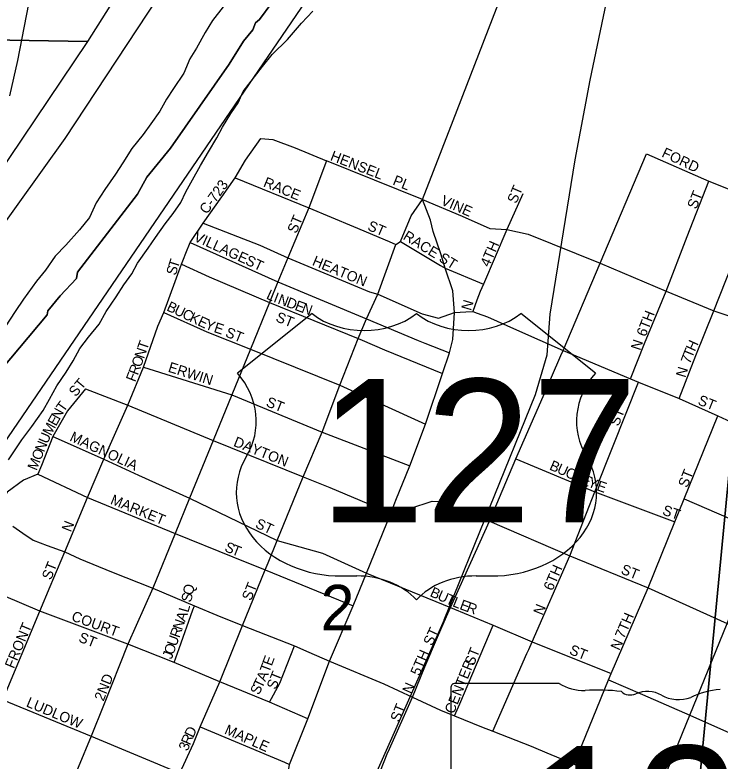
# Model space of a CAD drawing. Extents: x 1310247 to 1552180, y 377264 to 706493.
# Drawn here: x 1385228 to 1388656, y 515640 to 519270 of the extents above; entities that cross this region are included whole.
import ezdxf

# ---------------------------------------------------------------- set-up
doc = ezdxf.new("R2010")
doc.units = 0
for name, color, linetype in [('GM_X_City_Street', 7, 'Continuous'), ('GM_X_City_Street_Text', 7, 'Continuous'), ('GM_X_Major_River', 7, 'Continuous'), ('GM_X_Rail_Line', 7, 'Continuous'), ('GM_X_Section', 7, 'Continuous'), ('GM_X_Section_Text', 7, 'Continuous'), ('GM_X_State_Route', 7, 'Continuous'), ('GM_X_State_Shield', 7, 'Continuous'), ('GM_X_Township', 7, 'Continuous'), ('GM_X_US_Location', 7, 'Continuous'), ('GM_X_US_Route', 7, 'Continuous'), ('GM_X_US_Shield', 7, 'Continuous')]:
    doc.layers.add(name, color=color, linetype=linetype)

msp = doc.modelspace()

# ---------------------------------------------------------------- linework, layer by layer
at = {"layer": 'GM_X_City_Street'}
for points in [[(1385073.5, 518120.3), (1385123.6, 518183.4), (1385472.4, 518668.5), (1386225.3, 519813.4), (1386439.5, 520177.3), (1386453.3, 520200.9)], [(1385203.2, 518876), (1385242.3, 519048.5), (1385369.1, 519710.5), (1385362.3, 519777.8), (1385349.3, 519797.7), (1385326, 519814.9), (1385307.4, 519820.1), (1385244.5, 519818.8)], [(1388297.4, 518593.7), (1388601.6, 518461.4), (1388837.1, 518367.9), (1388984.3, 518293.7), (1389095.8, 518245), (1389206.9, 518232.5), (1389348.8, 518258.2), (1389466, 518316.3), (1389636.4, 518488.5), (1389844.3, 518725.9), (1390088.1, 518955.2), (1390310.9, 519145.2), (1390422.7, 519207.5), (1390564.6, 519259.1), (1390773.2, 519299.9), (1391067.5, 519329), (1391471.9, 519411.8), (1391819.3, 519488.6), (1391904.4, 519532.4)], [(1386047.2, 518082.1), (1386058.9, 518110.6), (1386080, 518162.3), (1386142.3, 518256.9), (1386233.8, 518384.9), (1386298.8, 518477.1), (1386349.2, 518564.2), (1386423.3, 518668.2), (1386480.7, 518664.6), (1386590.7, 518622.8), (1386742.6, 518560.6)], [(1387208.9, 518371.7), (1387401.4, 518291.5), (1387536.5, 518230.6), (1387619.6, 518226.3), (1387723, 518203.1), (1388073.4, 518062), (1388392.7, 517925.7), (1388625.8, 517830), (1388711.9, 517801.3), (1388819.3, 517746.7), (1388890.8, 517732.6), (1388953.5, 517757.1), (1389104.1, 517812.1), (1389340.7, 517912.5), (1389803.5, 518100.6), (1390217.1, 518280.4), (1390347.7, 518332.5), (1390596.3, 518432.7), (1390954.9, 518580.1), (1391035.5, 518609.6), (1391157.3, 518662.6)], [(1387881.3, 517612.8), (1387892.1, 517638), (1388073.4, 518062), (1388297.4, 518593.7)], [(1386742.6, 518560.6), (1386656.3, 518331.4), (1386554.6, 518088.6), (1386506.4, 517971), (1386465.6, 517871.3), (1386372.9, 517644.7), (1386282, 517422.8), (1386190.6, 517199.4), (1386076.5, 516919.4), (1386006.8, 516748.2), (1385897.9, 516481)], [(1387208.9, 518371.7), (1386742.6, 518560.6)], [(1386298.8, 518477.1), (1386656.3, 518331.4), (1386874.1, 518241.4), (1387047.2, 518167.8)], [(1388220, 517500.4), (1388288.8, 517672.4), (1388392.7, 517925.7), (1388495.2, 518191.6), (1388601.6, 518461.4)], [(1387697.1, 518400.2), (1387619.6, 518226.3), (1387504.8, 517960.7), (1387490, 517924.3)], [(1386991.8, 517911.7), (1387079.7, 518154), (1387101.3, 518167.2), (1387153.9, 518292.8), (1387208.9, 518371.7)], [(1388457.2, 517404.7), (1388537.6, 517613.6), (1388625.8, 517830), (1388837.1, 518367.9)], [(1386142.3, 518256.9), (1386418.3, 518149.5), (1386554.6, 518088.6), (1386952.1, 517923.1), (1386991.8, 517911.7), (1387206.6, 517815.3), (1387286.7, 517795.1), (1387365, 517821.9), (1387420.3, 517825)], [(1386080, 518162.3), (1386506.4, 517971), (1386936.1, 517791.5), (1387187.7, 517686.3)], [(1387047.2, 518167.8), (1387079.7, 518154)], [(1387101.3, 518167.2), (1387296.9, 518051.8)], [(1385470.7, 516658.2), (1385581.2, 516923.3), (1385659.9, 517109.6), (1385776.9, 517372.4), (1385852.3, 517556.1), (1385922.7, 517756), (1385950.9, 517823.3), (1386037, 518057.4), (1386047.2, 518082.1)], [(1386037, 518057.4), (1386171.6, 517996.3), (1386465.6, 517871.3), (1386895.6, 517696.6), (1386915.2, 517688.1)], [(1387296.9, 518051.8), (1387319.9, 518038.2), (1387504.8, 517960.7)], [(1386628.5, 517022.4), (1386720.5, 517240.8), (1386806.8, 517468.9), (1386895.6, 517696.6), (1386936.1, 517791.5), (1386991.8, 517911.7)], [(1387490, 517924.3), (1387473, 517882.4), (1387454.3, 517826.9)], [(1385950.9, 517823.3), (1386160.6, 517728.6), (1386372.9, 517644.7), (1386806.8, 517468.9), (1387224.1, 517279.4)], [(1387420.3, 517825), (1387454.3, 517826.9), (1387474.3, 517819.7)], [(1387474.3, 517819.7), (1387525.5, 517801.4), (1387666.4, 517739), (1387892.1, 517638), (1388220, 517500.4), (1388259.1, 517484.1), (1388457.2, 517404.7), (1388644.5, 517319.4), (1388749.3, 517271.4), (1389029.8, 517151.3), (1389418.4, 516992.6), (1389831, 516824.1), (1389960.2, 516771.4), (1390062.6, 516729.6), (1390154.2, 516706.5), (1390196.4, 516708.1), (1390265.2, 516724)], [(1386915.2, 517688.1), (1387023.5, 517641.2), (1387306.4, 517526.3)], [(1387187.7, 517686.3), (1387220.6, 517672.6), (1387341, 517626.8)], [(1387326.1, 516344), (1387345.6, 516387.7), (1387534.3, 516807.6), (1387662.4, 517110.9), (1387795.4, 517413.3), (1387881.3, 517612.8)], [(1385852.3, 517556.1), (1386282, 517422.8), (1386720.5, 517240.8), (1387147.9, 517076.3)], [(1387725.6, 516182.8), (1387742.2, 516220.7), (1387925.8, 516638.8), (1388046.5, 516950.2), (1388136.1, 517173.6), (1388259.1, 517484.1)], [(1385571.3, 517451.8), (1385482.8, 517344.3), (1385411.6, 517219.3), (1385356.3, 517077.8), (1385338.4, 517036)], [(1385571.3, 517451.8), (1385776.9, 517372.4), (1386190.6, 517199.4), (1386628.5, 517022.4), (1386757.8, 516971.7), (1386977.4, 516878.2), (1387056.8, 516849.3), (1387147.5, 516868.9), (1387256.8, 516905.3), (1387293.3, 516902.5), (1387534.3, 516807.6), (1387925.8, 516638.8), (1388305.4, 516482.9), (1388689.3, 516310.4), (1389070.1, 516153.6), (1389487.4, 515981.8), (1389501.7, 515975.9), (1389678.1, 515906.8), (1389838.2, 515844), (1389960.7, 515796)], [(1387946.8, 515624.6), (1388112.9, 516035.5), (1388125.7, 516066.8), (1388305.4, 516482.9), (1388435.4, 516804.2), (1388480.8, 516915.5), (1388644.5, 517319.4)], [(1385411.6, 517219.3), (1385657.3, 517110.7)], [(1388342.4, 515454), (1388508.3, 515863.6), (1388689.3, 516310.4), (1388866.8, 516748.9), (1389029.8, 517151.3)], [(1385657.3, 517110.7), (1385659.9, 517109.6), (1385828.1, 517030.6), (1386076.5, 516919.4), (1386502.3, 516713), (1386722.3, 516651.2), (1386936.3, 516554.9)], [(1387662.4, 517110.9), (1388046.5, 516950.2), (1388435.4, 516804.2)], [(1385338.4, 517036), (1385270, 517006.6), (1385189.7, 516949), (1385147.3, 516887), (1385139.8, 516860.4)], [(1385338.4, 517036), (1385581.2, 516923.3), (1386006.8, 516748.2), (1386287.1, 516633.9), (1386443.5, 516570.5), (1386871.8, 516396.1)], [(1386333.7, 516300.3), (1386443.5, 516570.5), (1386458.5, 516605.2), (1386502.3, 516713), (1386628.5, 517022.4)], [(1388480.8, 516915.5), (1388866.8, 516748.9), (1389249.7, 516583.6), (1389660.6, 516406.2)], [(1385349.1, 516370.1), (1385349.1, 516370.1), (1385398.7, 516489.1), (1385470.7, 516658.2)], [(1386936.3, 516554.9), (1387345.6, 516387.7), (1387364.7, 516379.7)], [(1386651.9, 515845.2), (1386465.5, 515926.3), (1386224.4, 516026.6), (1386001.4, 516120.1), (1385775.8, 516209), (1385349.1, 516370.1), (1385009.1, 516514.6)], [(1385897.9, 516481), (1385775.8, 516209), (1385657.9, 515910.2)], [(1384963.1, 515450.4), (1384974.6, 515479), (1385169.6, 515938.4), (1385349.1, 516370.1)], [(1386001.4, 516120.1), (1386025.7, 516188.7), (1386092.1, 516375.7), (1386100.1, 516396)], [(1387364.7, 516379.7), (1387551.9, 516301.3), (1387742.2, 516220.7), (1388125.7, 516066.8)], [(1387159.7, 515951.6), (1387220.2, 516098.5), (1387281.5, 516243.7), (1387326.1, 516344)], [(1385468.6, 514272.4), (1385633.9, 514608.9), (1385731.9, 514842.7), (1385805.8, 515038.2), (1385843.1, 515131.5), (1385894.4, 515244.5), (1385939.3, 515354.3), (1385993.6, 515493.7), (1386029.5, 515581.1), (1386095.8, 515725.5), (1386128.6, 515806.9), (1386224.4, 516026.6), (1386333.7, 516300.3)], [(1387363.8, 515860.8), (1387390.5, 515918.5), (1387551.9, 516301.3)], [(1386465.5, 515926.3), (1386515.8, 516018.7), (1386586.8, 516201)], [(1387551.7, 515786.5), (1387716.9, 516163), (1387725.6, 516182.8)], [(1384798.4, 516073.9), (1385169.6, 515938.4), (1385599, 515760.9), (1386029.5, 515581.1), (1386067.9, 515565.1)], [(1388112.9, 516035.5), (1388278.7, 515964.8), (1388508.3, 515863.6), (1388879.8, 515698.2), (1389301.1, 515524.9), (1389495.2, 515445.1)], [(1387048.8, 515700.3), (1387159.7, 515951.6)], [(1385657.9, 515910.2), (1385599, 515760.9), (1385408.8, 515304.4), (1385237.5, 514879.6), (1385340.2, 514600.3), (1385402.2, 514421.7), (1385468.6, 514272.4)], [(1386128.6, 515806.9), (1386538, 515634.9), (1386561.9, 515624.5)], [(1386986.3, 515547.8), (1387037.8, 515675.4), (1387048.8, 515700.3)]]:
    msp.add_lwpolyline(points, dxfattribs=at)
at = {"layer": 'GM_X_Major_River'}
for points in [[(1386240.8, 519309.3), (1386188.6, 519242.8), (1386152.8, 519183.8), (1386110.4, 519108.9), (1386078.7, 519055.8), (1386048.5, 518986.5), (1385998.1, 518911.9), (1385964.4, 518860.8), (1385932.6, 518801.7), (1385888.6, 518740.9), (1385850.9, 518688), (1385796.7, 518619.5), (1385752.5, 518550.7), (1385716.7, 518495.7), (1385664.4, 518421.1), (1385622.3, 518356.3), (1385590, 518285.1), (1385542.1, 518224.4), (1385475.7, 518150.3), (1385423.9, 518095.8), (1385375.8, 518029.1), (1385332, 517974.3), (1385269.3, 517888.1), (1385229.3, 517827.2), (1385180.9, 517752.5)], [(1385196.7, 517106.5), (1385261.8, 517202.7), (1385309.8, 517267.4), (1385364.3, 517345.9), (1385396.1, 517401), (1385432.2, 517466.1), (1385476.3, 517532.9), (1385510.1, 517587.9), (1385544, 517647), (1385585.7, 517701.9), (1385637.8, 517766.4), (1385671.8, 517827.5), (1385720, 517898.2), (1385757.9, 517957.1), (1385795.6, 518010.1), (1385823.3, 518063.3), (1385875.6, 518135.9), (1385911.3, 518186.9), (1385957.4, 518253.6), (1385997, 518304.5), (1386034.7, 518357.5), (1386058.4, 518408.9), (1386090.2, 518468), (1386130.4, 518537), (1386168.6, 518603.9), (1386208.8, 518672.8), (1386236.4, 518724.1), (1386276.6, 518791), (1386312.2, 518842), (1386338, 518897.4), (1386375.6, 518948.3), (1386431.8, 519018.7), (1386477.7, 519077.5), (1386552.1, 519151.3), (1386620.6, 519229.4), (1386676.5, 519287.8)]]:
    msp.add_lwpolyline(points, dxfattribs=at)
at = {"layer": 'GM_X_Rail_Line'}
for points in [[(1387313.9, 516328), (1387758.1, 517424.3), (1387815.4, 517616), (1387829.6, 517813.9), (1387951.7, 518565.3), (1388024.2, 518952.9), (1388109.4, 519363.9), (1388207.1, 519638.2), (1388470.8, 520283), (1388652.8, 520715.5), (1388815.9, 521036.1), (1389046.5, 521423.3), (1389327.9, 521820.1), (1389531.1, 522067), (1389778.3, 522372.2), (1390218.2, 522893.1), (1390982.6, 523804.4), (1391621.7, 524584), (1393138.9, 526385.4)], [(1387313.9, 516328), (1386712.3, 514969.3), (1386671.8, 514812.9)]]:
    msp.add_lwpolyline(points, dxfattribs=at)
at = {"layer": 'GM_X_Section'}
for points in [[(1383388.5, 524456.9), (1388864, 524337.7), (1385581.1, 519140.4), (1383309.9, 519180.3)], [(1388967.2, 519839.1), (1388423.3, 514157.2), (1383450.7, 514662.8), (1387101, 520009.7)], [(1394077.9, 519336.3), (1393469.6, 513633.9), (1388423.3, 514157.2), (1388967.2, 519839.1)], [(1383309.9, 519180.3), (1385581.1, 519140.4), (1383231.1, 515645.8)]]:
    msp.add_lwpolyline(points, close=True, dxfattribs=at)
at = {"layer": 'GM_X_State_Route'}
for points in [[(1385218, 516782.4), (1385265.8, 516749.7), (1385316.2, 516714.3), (1385384.3, 516688.7), (1385470.7, 516658.2), (1385543.5, 516624.6), (1385696.7, 516561), (1385897.9, 516481)], [(1385897.9, 516481), (1386100.1, 516396), (1386209.5, 516350.8), (1386333.7, 516300.3)], [(1386333.7, 516300.3), (1386586.8, 516201), (1386656.2, 516170.7), (1386757.4, 516126.4)], [(1386757.4, 516126.4), (1387021, 516015.5), (1387159.7, 515951.6), (1387295.7, 515887.5), (1387363.8, 515860.8), (1387495.6, 515806.8), (1387551.7, 515786.5), (1387737.7, 515712.8), (1387748.5, 515708.2)], [(1387748.5, 515708.2), (1387813.9, 515680.3), (1387946.8, 515624.6), (1388082.4, 515562.9), (1388342.4, 515454), (1388540.7, 515374.4), (1388712.4, 515297.9), (1388828, 515254.5), (1388910, 515219.3), (1389138.3, 515125.9), (1389343.7, 515046), (1389644.6, 514925.8)]]:
    msp.add_lwpolyline(points, dxfattribs=at)
at = {"layer": 'GM_X_State_Shield'}
for p, q in [((1387874, 516017.5), (1387364.4, 516017.5)), ((1387347.3, 515999.3), (1387347.3, 514942.7))]:
    msp.add_line(p, q, dxfattribs=at)
for centre, major_axis, start_param, end_param in [((1387367.2, 516001.5), (20.2, 0), 1.712693, 3.28349), ((1387995.4, 516140.1), (195.5, 0), 4.042523, 4.731795), ((1388060.2, 515424.3), (702, 0), 1.404758, 1.657858), ((1388219.6, 516007), (56.4, 0), 3.836095, 5.185415), ((1388302.4, 515884.9), (117.3, 0), 0.950623, 2.079405), ((1388703, 515694.7), (371.3, 0), 1.699011, 2.107814), ((1388453.8, 516052.4), (141.1, 0), 4.081561, 5.145723)]:
    msp.add_ellipse(centre, major_axis=major_axis, ratio=0.8, start_param=start_param, end_param=end_param, dxfattribs=at)
at = {"layer": 'GM_X_Township'}
for points in [[(1386476.9, 519329.5), (1386417, 519247.9), (1386396.6, 519231.1), (1386383.6, 519196.9), (1386339.5, 519142.8), (1386269.8, 519031.3), (1385983.7, 518622.6), (1385869, 518481.3), (1385823.7, 518398.5), (1385531.9, 518018), (1385526.7, 517987.3), (1385447.3, 517904.2), (1385388.2, 517831.4), (1385384.9, 517811.5), (1385114.5, 517490)], [(1385114.5, 517490), (1385384.9, 517811.5), (1385388.2, 517831.4), (1385447.3, 517904.2), (1385526.7, 517987.3), (1385531.9, 518018), (1385823.7, 518398.5), (1385869, 518481.3), (1385983.7, 518622.6), (1386269.8, 519031.3), (1386339.5, 519142.8), (1386383.6, 519196.9), (1386396.6, 519231.1), (1386417, 519247.9), (1386476.9, 519329.5)]]:
    msp.add_lwpolyline(points, dxfattribs=at)
at = {"layer": 'GM_X_US_Route'}
for points in [[(1387357.4, 518756.2), (1387654.5, 519525.1)], [(1387074.6, 516897.4), (1387079.3, 516910), (1387147.9, 517076.3), (1387224.1, 517279.4), (1387306.4, 517526.3), (1387341, 517626.8), (1387356.7, 517690.6), (1387365, 517821.9), (1387356, 517928.1), (1387319.9, 518038.2), (1387298.6, 518108.6), (1387261.5, 518216.2), (1387248.3, 518272.4), (1387208.9, 518371.7), (1387357.4, 518756.2)], [(1386757.4, 516126.4), (1386871.8, 516396.1), (1386936.3, 516554.9), (1387056.8, 516849.3), (1387074.6, 516897.4)], [(1386578.4, 514529.2), (1386592.4, 514633.7), (1386597.4, 514707), (1386604.5, 514809.9), (1386606.9, 514952.3), (1386587.3, 515061.7), (1386566.7, 515173.9), (1386533.6, 515349.2), (1386533.9, 515431), (1386561.9, 515624.5), (1386651.9, 515845.2), (1386757.4, 516126.4)]]:
    msp.add_lwpolyline(points, dxfattribs=at)
at = {"layer": 'GM_X_US_Shield'}
for p, q in [((1386671.9, 517817.4), (1386309.4, 517527.3)), ((1388049.6, 517527.3), (1387687.1, 517817.4)), ((1386817, 516541.2), (1386889.5, 516541.2)), ((1387469.5, 516541.2), (1387542, 516541.2))]:
    msp.add_line(p, q, dxfattribs=at)
for centre, major_axis, start_param, end_param in [((1386925.7, 518024.5), (-362.5, 0), 0.795399, 2.346194), ((1387433.3, 518024.5), (-362.5, 0), 0.795399, 2.346194), ((1385893.6, 517294.4), (507.6, 0), 5.838949, 6.894067), ((1388465.4, 517294.4), (-507.6, 0), 5.672304, 6.727422), ((1386811.3, 516947.2), (507.6, 0), 2.702327, 4.723529), ((1387547.7, 516947.2), (-507.6, 0), 1.559657, 3.580859), ((1386889.5, 516251.1), (-362.5, 0), 3.785094, 4.712389), ((1387469.5, 516251.1), (-362.5, 0), 4.712389, 5.639684)]:
    msp.add_ellipse(centre, major_axis=major_axis, ratio=0.8, start_param=start_param, end_param=end_param, dxfattribs=at)

# ---------------------------------------------------------------- texts
at = {"layer": 'GM_X_City_Street_Text'}
for s, rotation, p in [('FORD', 334.7955, (1388368, 518582.2)), ('HENSEL', 338.8048, (1386757, 518564.8)), ('RACE', 337.6202, (1386431.6, 518437.2)), ('PL', 338.1961, (1387060.7, 518446)), ('C-723', 54.0949, (1386160.7, 518297.4)), ('ST', 66.7995, (1387664.6, 518348.6)), ('ST', 68.2011, (1388540.1, 518322)), ('VINE', 336.571, (1387294.1, 518349.1)), ('ST', 66.7995, (1386595.4, 518203.4)), ('ST', 336.7995, (1386937.7, 518225.9)), ('VILLAGE', 335.5581, (1386093.1, 518173)), ('RACE ST', 328.5208, (1387110.5, 518181.3)), ('4TH', 66.3717, (1387532.6, 518040.6)), ('T', 72.1179, (1386019.5, 518033.2)), ('ST', 334.9823, (1386344, 518058.6)), ('HEATON', 337.4573, (1386669.2, 518054.3)), ('S', 73.7168, (1386009.7, 517999.8)), ('L', 335.4023, (1386445.8, 517891.1)), ('I', 339.1095, (1386481, 517875.1)), ('N', 339.397, (1386501.8, 517867.1)), ('D', 339.5697, (1386543.2, 517851.6)), ('B', 334.4886, (1385961.3, 517834.2)), ('U', 334.4662, (1385997, 517817.1)), ('E', 339.5914, (1386584.4, 517836.2)), ('N', 339.5985, (1386617.4, 517823.9)), ('N', 73.3128, (1387444.2, 517828.4)), ('C', 334.4818, (1386036.7, 517798.1)), ('K', 334.4932, (1386072.5, 517781.1)), ('ST', 338.1986, (1386492, 517780.9)), ('6TH', 68.6267, (1388293.6, 517701.5)), ('E', 334.4674, (1386112.2, 517762.1)), ('Y', 338.5593, (1386147.5, 517745.4)), ('E', 341.468, (1386191.1, 517728.4)), ('ST', 338.1986, (1386246.7, 517706.8)), ('T', 70.9043, (1385869, 517636.2)), ('N', 71.5614, (1388267.1, 517635)), ('H', 65.5271, (1388532.6, 517629.9)), ('N', 70.8949, (1385854.6, 517594.6)), ('T', 67.9475, (1388519.6, 517597.8)), ('O', 70.2861, (1385839.5, 517552.6)), ('7', 69.8422, (1388509.2, 517569.2)), ('R', 68.945, (1385824.8, 517514.4)), ('ERWIN', 342.3502, (1385968.9, 517535.4)), ('F', 68.782, (1385812, 517481.5)), ('N', 73.2967, (1388487, 517502.8)), ('ST', 50.1962, (1385523.2, 517409.3)), ('ST', 338.1961, (1388543.5, 517376.8)), ('T', 54.6275, (1385465, 517334.4)), ('ST', 338.1986, (1386444.7, 517368)), ('N', 60.945, (1385444.4, 517297.2)), ('ST', 68.1961, (1388161.7, 517266)), ('E', 60.9414, (1385427.3, 517266.4)), ('M', 62.1884, (1385402.8, 517219.9)), ('U', 66.8287, (1385386, 517180.5)), ('MAGNOLIA', 335.1213, (1385490.4, 517200.6)), ('DAYTON', 338.1959, (1386286.3, 517174.4)), ('N', 67.6424, (1385369.3, 517140)), ('O', 67.6424, (1385352.6, 517099.3)), ('M', 67.6422, (1385332.5, 517050.4)), ('B', 336.1731, (1387822.2, 517059.9)), ('U', 336.165, (1387858.4, 517043.9)), ('C', 336.178, (1387898.7, 517026.1)), ('ST', 68.1961, (1388496.1, 516966.8)), ('K', 336.1724, (1387934.9, 517010.1)), ('E', 336.1758, (1387975.2, 516992.3)), ('Y', 336.8423, (1388008, 516977.9)), ('E', 340.4443, (1388051.6, 516959.3)), ('MARKET', 337.8338, (1385688, 516892.8)), ('ST', 341.5629, (1388371.4, 516840.2)), ('N', 68.1967, (1385499.7, 516751.2)), ('ST', 334.9823, (1386392.4, 516778.2)), ('S', 336.093, (1386242.8, 516663.8)), ('T', 338.6668, (1386277.3, 516648.6)), ('ST', 68.1961, (1385402.9, 516518)), ('6TH', 66.4999, (1387840.6, 516465.4)), ('ST', 338.1986, (1388169.5, 516554)), ('ST', 68.2024, (1386375.3, 516416.8)), ('Q', 77.9135, (1386091.6, 516444.8)), ('B', 335.9118, (1387241.5, 516443.9)), ('S', 77.6248, (1386084, 516410.1)), ('U', 335.8986, (1387277.6, 516427.7)), ('T', 335.9099, (1387317.8, 516409.7)), ('L', 337.7822, (1387351.5, 516394.7)), ('E', 339.8411, (1387385.9, 516380.7)), ('R', 340.0247, (1387419.1, 516368.5)), ('N', 68.1967, (1387792.1, 516346.4)), ('COURT', 340.0185, (1385498.4, 516325.3)), ('L', 74.0739, (1386070.4, 516360.1)), ('N', 70.4107, (1386039.9, 516273.9)), ('A', 70.4819, (1386054.7, 516315.4)), ('7TH', 66.4999, (1388188.2, 516232.2)), ('FRONT', 67.2856, (1385222.5, 516086.9)), ('ST', 64.9823, (1387255.5, 516197.3)), ('ST', 338.1961, (1385532.8, 516223.3)), ('R', 70.3923, (1386026.6, 516236.6)), ('U', 70.3929, (1386011.9, 516195.1)), ('N', 66.0364, (1388166.2, 516175.1)), ('O', 70.3932, (1385997.1, 516153.7)), ('ST', 68.1961, (1387457.7, 516100)), ('ST', 338.1961, (1387918.7, 516162.4)), ('J', 70.4109, (1385989.7, 516133)), ('E', 69.4567, (1386475.7, 516099.9)), ('5TH', 66.4999, (1387193.8, 516051.8)), ('T', 69.5234, (1386463.4, 516066.9)), ('CENTER', 68.199, (1387360.8, 515866.5)), ('ST', 68.1948, (1386495.7, 515984.9)), ('2ND', 68.2031, (1385658.1, 515928.4)), ('T', 64.596, (1386429, 515990.4)), ('A', 66.6427, (1386444.9, 516024)), ('S', 64.596, (1386413.9, 515958.6)), ('N', 66.0364, (1387154.2, 515963.9)), ('LUDLOW', 337.3074, (1385278.8, 515907.2)), ('ST', 68.1961, (1387096.9, 515827.2)), ('D', 65.0577, (1386094.3, 515750.6)), ('MAPLE', 336.1598, (1386242.6, 515775.1)), ('R', 66.4123, (1386078.6, 515714.6)), ('3', 68.0478, (1386067.3, 515686.3))]:
    msp.add_text(s, height=50, rotation=rotation, dxfattribs=at).set_placement(p)
at = {"layer": 'GM_X_Section_Text'}
msp.add_text('2', height=221, rotation=0, dxfattribs=at).set_placement((1386714, 516276.6))
at = {"layer": 'GM_X_State_Shield'}
msp.add_text('128', height=696.1, dxfattribs=at).set_placement((1387718.4, 515017.2))
at = {"layer": 'GM_X_US_Location'}
for s in ['0', '/']:
    msp.add_text(s, height=1, dxfattribs=at).set_placement((1387180.1, 517149.8))
msp.add_text('127', height=1, rotation=0, dxfattribs=at).set_placement((1386872.4, 516942.8))
at = {"layer": 'GM_X_US_Shield'}
msp.add_text('127', height=696.1, dxfattribs=at).set_placement((1386703.9, 516802.2))

doc.saveas('drawing.dxf')
